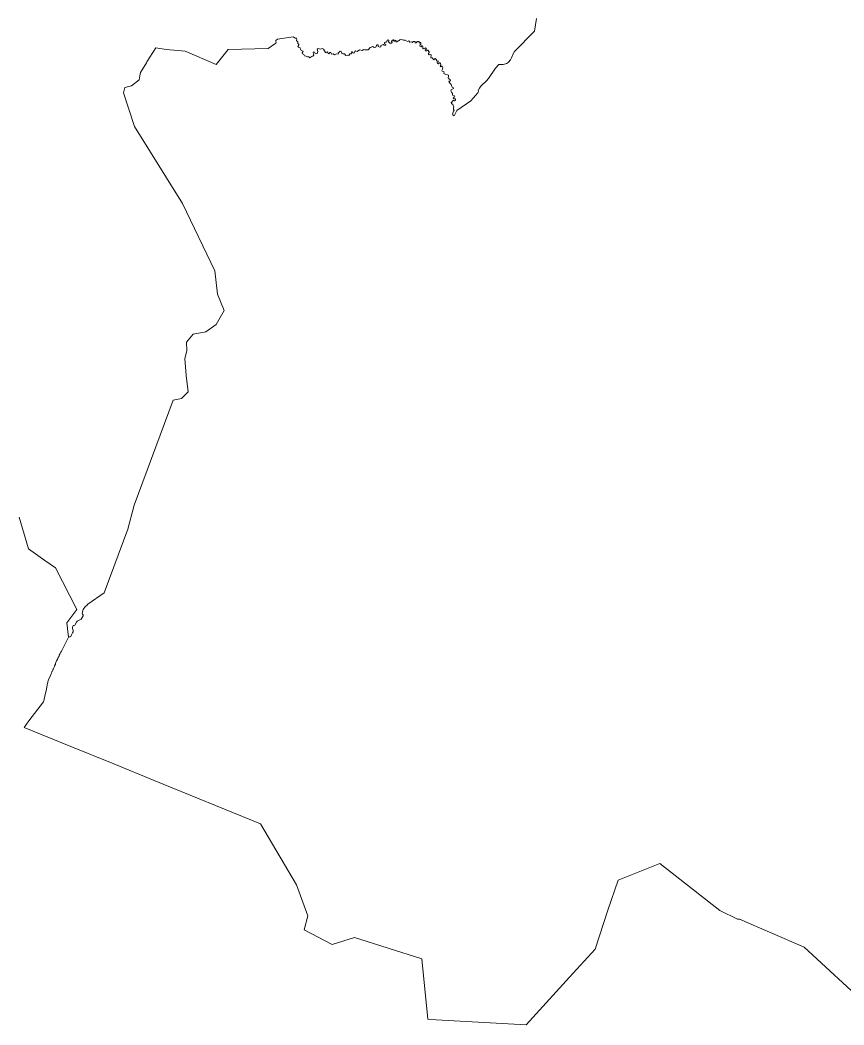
# Model space of a CAD drawing. Extents: x 369010 to 739155, y 6377141 to 6616555.
# Drawn here: x 593540 to 605655, y 6419249 to 6434017 of the extents above; entities that cross this region are included whole.
import ezdxf

# ---------------------------------------------------------------- set-up
doc = ezdxf.new("R2010")
doc.units = 0
doc.header["$LTSCALE"] = 40
doc.layers.add('1', color=7, linetype='Continuous', lineweight=13)

msp = doc.modelspace()

# ---------------------------------------------------------------- linework, layer by layer
at = {"layer": '1'}
for points in [[(601132.54, 6434042.26), (601105.23, 6433855.24), (600811.79, 6433557.66), (600790.61, 6433522.24), (600766.94, 6433463.32), (600753.87, 6433431.55), (600722.92, 6433396.79), (600696.77, 6433378.09), (600644.97, 6433364.52), (600600.78, 6433365.68), (600580.92, 6433362.53), (600531.93, 6433308.58), (600428.82, 6433161.28), (600399.52, 6433126.52), (600319.75, 6433048.9), (600296.08, 6433018.45), (600278.04, 6432983.53), (600279.37, 6432966.81), (600269.44, 6432950.09), (600166.99, 6432830.1), (599962.26, 6432687.27), (599923.7, 6432612.14), (599904.5, 6432622.56), (599899.54, 6432636.96), (599913.11, 6432678.5), (599921.22, 6432689.76), (599912.61, 6432703.33), (599913.11, 6432726.33), (599918.07, 6432743.21), (599905.66, 6432774.83), (599882.66, 6432790.38), (599881.5, 6432801.64), (599906.98, 6432836.39), (599916.25, 6432837.55), (599929.33, 6432830.77), (599943.56, 6432839.54), (599944.88, 6432854.93), (599936.77, 6432862.38), (599914.43, 6432861.88), (599910.63, 6432871.81), (599915.09, 6432882.9), (599926.84, 6432883.56), (599934.29, 6432893.49), (599929.99, 6432905.91), (599904.5, 6432911.53), (599899.54, 6432918.32), (599901.36, 6432936.36), (599882.16, 6432959.36), (599875.87, 6432978.06), (599880.83, 6432994.12), (599911.95, 6433010.34), (599912.61, 6433022.75), (599896.39, 6433029.54), (599888.94, 6433041.95), (599880.83, 6433069.92), (599864.95, 6433087.96), (599848.89, 6433104.68)], [(600296.08, 6433018.45), (600319.75, 6433048.9), (600399.52, 6433126.52), (600428.82, 6433161.28), (600531.93, 6433308.58), (600580.92, 6433362.53), (600600.78, 6433365.68), (600644.97, 6433364.52), (600696.77, 6433378.09), (600722.92, 6433396.79), (600753.87, 6433431.55), (600766.94, 6433463.32), (600790.61, 6433522.24), (600811.79, 6433557.66), (601105.23, 6433855.24), (601132.54, 6434042.26)], [(597922.26, 6433597.55), (597907.03, 6433589.93), (597919.78, 6433554.68), (597908.36, 6433525.72), (597890.15, 6433523.07), (597880.06, 6433527.54), (597867.97, 6433544.58), (597856.72, 6433548.89), (597847.78, 6433536.97), (597854.73, 6433518.1), (597857.88, 6433501.72), (597842.82, 6433487.82), (597822.63, 6433484.67), (597814.52, 6433467.63), (597801.28, 6433465.14), (597785.39, 6433477.72), (597767.18, 6433477.72), (597748.32, 6433487.82), (597721.17, 6433493.44), (597711.74, 6433511.82), (597695.35, 6433523.07), (597690.22, 6433536.97), (597700.98, 6433554.68), (597699.16, 6433560.31), (597674.5, 6433572.89), (597664.4, 6433590.6), (597658.12, 6433608.3), (597650.01, 6433614.59), (597632.3, 6433619.56), (597624.68, 6433628.33), (597627, 6433638.43), (597640.74, 6433653.65), (597637.1, 6433665.57), (597623.19, 6433671.2), (597623.19, 6433699.66), (597616.91, 6433709.76), (597603.67, 6433714.72), (597603, 6433723), (597609.95, 6433729.95), (597603.67, 6433750.14), (597585.29, 6433753.29), (597555.67, 6433770.17), (597323.47, 6433737.4), (597301.29, 6433719.85), (597299.47, 6433706.61), (597307.08, 6433687.58), (597300.13, 6433676.99), (597186.59, 6433600.69), (596601.04, 6433586.79), (596422.13, 6433366.17), (595968.82, 6433558.98), (595687.79, 6433587.12), (595538.18, 6433610.46), (595404.78, 6433402.91), (595399.15, 6433391), (595312.92, 6433247.84), (595300.18, 6433198.85), (595292.9, 6433140.26), (595178.53, 6433049.89), (595080.56, 6433024.74), (595058.88, 6432949.93), (595220.08, 6432452.26), (595927.61, 6431321.7), (596405.42, 6430331.32), (596442.82, 6429990.88), (596539.31, 6429747.26), (596424.45, 6429541.71), (596271.69, 6429436.11), (596083.84, 6429402.19), (595985.04, 6429283.68), (595991.16, 6429155.75), (595961.87, 6429042.38), (595983.38, 6428793.46), (596009.37, 6428553.32), (595912.71, 6428457.82), (595791.4, 6428432.17), (595219.75, 6426887.35), (595126.24, 6426536.65), (594778.68, 6425600.39), (594537.54, 6425435.22), (594514.53, 6425408.9), (594499.47, 6425403.61), (594465.71, 6425352.63), (594452.63, 6425301.82), (594457.43, 6425286.27), (594469.35, 6425276.17), (594468.69, 6425261.11), (594437.08, 6425212.62), (594420.86, 6425202.52), (594398.68, 6425192.92), (594380.14, 6425182.83), (594367.57, 6425167.27), (594346.05, 6425124.73), (594331.15, 6425118.78), (594316.76, 6425109.18), (594309.64, 6425088.32), (594308.98, 6425073.26), (594319.73, 6425046.95), (594321.56, 6425028.41), (594310.3, 6425012.19)], [(595178.53, 6433049.89), (595292.9, 6433140.26), (595300.18, 6433198.85), (595312.92, 6433247.84), (595399.15, 6433391), (595404.78, 6433402.91), (595538.18, 6433610.46), (595687.79, 6433587.12), (595968.82, 6433558.98), (596422.13, 6433366.17), (596601.04, 6433586.79), (597186.59, 6433600.69), (597300.13, 6433676.99), (597307.08, 6433687.58), (597299.47, 6433706.61), (597301.29, 6433719.85), (597323.47, 6433737.4), (597555.67, 6433770.17), (597585.29, 6433753.29), (597603.67, 6433750.14), (597609.95, 6433729.95), (597603, 6433723), (597603.67, 6433714.72), (597616.91, 6433709.76), (597623.19, 6433699.66), (597623.19, 6433671.2), (597637.1, 6433665.57), (597640.74, 6433653.65), (597627, 6433638.43), (597624.68, 6433628.33), (597632.3, 6433619.56), (597650.01, 6433614.59), (597658.12, 6433608.3), (597664.4, 6433590.6), (597674.5, 6433572.89), (597699.16, 6433560.31), (597700.98, 6433554.68), (597690.22, 6433536.97), (597695.35, 6433523.07), (597711.74, 6433511.82), (597721.17, 6433493.44), (597748.32, 6433487.82), (597767.18, 6433477.72), (597785.39, 6433477.72), (597801.28, 6433465.14), (597814.52, 6433467.63), (597822.63, 6433484.67), (597842.82, 6433487.82), (597857.88, 6433501.72), (597854.73, 6433518.1), (597847.78, 6433536.97), (597856.72, 6433548.89), (597867.97, 6433544.58), (597880.06, 6433527.54), (597890.15, 6433523.07), (597908.36, 6433525.72), (597919.78, 6433554.68), (597907.03, 6433589.93), (597922.26, 6433597.55), (597937.98, 6433593.74), (597959.17, 6433589.27), (597981.84, 6433601.85), (598000.71, 6433588.11), (598031, 6433539.45), (598040.43, 6433535.65), (598048.04, 6433544.58), (598057.48, 6433550.87), (598066.25, 6433542.1), (598068.23, 6433524.39), (598081.48, 6433522.41), (598094.05, 6433538.96), (598107.79, 6433538.96), (598116.07, 6433531.34), (598119.87, 6433518.1), (598143.21, 6433520.59), (598164.56, 6433508.67), (598194.85, 6433521.25), (598215.7, 6433514.96), (598222.65, 6433527.54), (598218.84, 6433541.44), (598232.75, 6433543.92), (598248.47, 6433560.31), (598264.85, 6433551.54), (598270.15, 6433526.21), (598284.05, 6433519.92), (598312.35, 6433522.41), (598329.4, 6433498.57), (598352.07, 6433503.54), (598372.27, 6433497.25), (598388.65, 6433522.41), (598411.32, 6433523.07), (598416.46, 6433532.01), (598413.97, 6433548.39), (598418.28, 6433557.16), (598430.36, 6433549.55), (598431.52, 6433536.97), (598443.6, 6433531.34), (598458, 6433538.3), (598463.13, 6433557.83), (598473.06, 6433563.45)], [(599256.39, 6433712.24), (599238.68, 6433705.29), (599203.1, 6433721.01), (599179.1, 6433721.67), (599162.05, 6433727.96), (599138.71, 6433730.45), (599123.65, 6433726.8), (599116.7, 6433716.71), (599098.5, 6433714.72), (599078.8, 6433696.52), (599065.07, 6433695.86), (599063.74, 6433703.97), (599069.37, 6433714.06), (599066.22, 6433721.01), (599056.13, 6433719.19), (599046.03, 6433707.77), (599037.92, 6433709.1), (599036.6, 6433725.48), (599028.49, 6433729.29), (599017.73, 6433714.06), (599005.81, 6433715.39), (599000.68, 6433702.81), (599009.62, 6433690.23), (599000.68, 6433676.33), (598978.01, 6433679.47), (598966.76, 6433690.23), (598956, 6433697.18), (598962.95, 6433710.92), (598962.95, 6433723.66), (598952.85, 6433728.63), (598940.28, 6433721.67), (598934.81, 6433700.32), (598924.22, 6433692.71), (598911.48, 6433695.19), (598900.22, 6433687.08), (598897.08, 6433668.71), (598919.09, 6433658.62), (598912.14, 6433646.04), (598893.27, 6433649.18), (598878.71, 6433659.28), (598846.6, 6433642.23), (598842.79, 6433625.85), (598828.39, 6433620.22), (598806.88, 6433627.17), (598808.2, 6433654.81), (598792.98, 6433656.13), (598781.72, 6433644.71), (598769.64, 6433620.22), (598748.29, 6433615.09), (598735.71, 6433619.56), (598728.76, 6433627.17), (598690.36, 6433613.27), (598660.74, 6433581.82), (598609.6, 6433580.5), (598591.39, 6433585.46), (598574.68, 6433572.22), (598532.31, 6433579.18), (598497.06, 6433557.16), (598473.06, 6433563.45), (598463.13, 6433557.83), (598458, 6433538.3), (598443.6, 6433531.34), (598431.52, 6433536.97), (598430.36, 6433549.55), (598418.28, 6433557.16), (598413.97, 6433548.39), (598416.46, 6433532.01), (598411.32, 6433523.07), (598388.65, 6433522.41), (598372.27, 6433497.25), (598352.07, 6433503.54), (598329.4, 6433498.57), (598312.35, 6433522.41), (598284.05, 6433519.92), (598270.15, 6433526.21), (598264.85, 6433551.54), (598248.47, 6433560.31), (598232.75, 6433543.92), (598218.84, 6433541.44), (598222.65, 6433527.54), (598215.7, 6433514.96), (598194.85, 6433521.25), (598164.56, 6433508.67), (598143.21, 6433520.59), (598119.87, 6433518.1), (598116.07, 6433531.34), (598107.79, 6433538.96), (598094.05, 6433538.96), (598081.48, 6433522.41), (598068.23, 6433524.39), (598066.25, 6433542.1), (598057.48, 6433550.87), (598048.04, 6433544.58), (598040.43, 6433535.65), (598031, 6433539.45), (598000.71, 6433588.11), (597981.84, 6433601.85), (597959.17, 6433589.27), (597937.98, 6433593.74), (597922.26, 6433597.55)], [(598473.06, 6433563.45), (598497.06, 6433557.16), (598532.31, 6433579.18), (598574.68, 6433572.22), (598591.39, 6433585.46), (598609.6, 6433580.5), (598660.74, 6433581.82), (598690.36, 6433613.27), (598728.76, 6433627.17), (598735.71, 6433619.56), (598748.29, 6433615.09), (598769.64, 6433620.22), (598781.72, 6433644.71), (598792.98, 6433656.13), (598808.2, 6433654.81), (598806.88, 6433627.17), (598828.39, 6433620.22), (598842.79, 6433625.85), (598846.6, 6433642.23), (598878.71, 6433659.28), (598893.27, 6433649.18), (598912.14, 6433646.04), (598919.09, 6433658.62), (598897.08, 6433668.71), (598900.22, 6433687.08), (598911.48, 6433695.19), (598924.22, 6433692.71), (598934.81, 6433700.32), (598940.28, 6433721.67), (598952.85, 6433728.63), (598962.95, 6433723.66), (598962.95, 6433710.92), (598956, 6433697.18), (598966.76, 6433690.23), (598978.01, 6433679.47), (599000.68, 6433676.33), (599009.62, 6433690.23), (599000.68, 6433702.81), (599005.81, 6433715.39), (599017.73, 6433714.06), (599028.49, 6433729.29), (599036.6, 6433725.48), (599037.92, 6433709.1), (599046.03, 6433707.77), (599056.13, 6433719.19), (599066.22, 6433721.01), (599069.37, 6433714.06), (599063.74, 6433703.97), (599065.07, 6433695.86), (599078.8, 6433696.52), (599098.5, 6433714.72), (599116.7, 6433716.71), (599123.65, 6433726.8), (599138.71, 6433730.45), (599162.05, 6433727.96), (599179.1, 6433721.67), (599203.1, 6433721.01), (599238.68, 6433705.29), (599256.39, 6433712.24), (599272.11, 6433693.37), (599292.3, 6433697.18), (599309.18, 6433688.9), (599319.94, 6433702.81), (599330.04, 6433700.82), (599343.28, 6433703.97), (599348.41, 6433696.52), (599347.75, 6433682.62), (599359, 6433678.81), (599367.28, 6433681.29), (599369.1, 6433694.04), (599375.39, 6433699.66), (599384.32, 6433695.86), (599390.61, 6433700.82), (599401.87, 6433704.63), (599408.82, 6433696.52), (599410.14, 6433683.28), (599418.25, 6433679.47), (599425.2, 6433687.58), (599435.3, 6433687.08), (599435.3, 6433675.66), (599434.14, 6433662.42), (599421.4, 6433651.67), (599419.57, 6433641.57), (599425.86, 6433629.65), (599436.62, 6433626.51), (599446.72, 6433639.75), (599455.49, 6433637.93), (599461.12, 6433624.03), (599460.62, 6433598.21), (599467.41, 6433593.08), (599477.5, 6433599.37), (599492.07, 6433595.06), (599503.98, 6433608.8), (599512.26, 6433606.32), (599515.4, 6433596.22), (599510.93, 6433583.64), (599497.03, 6433573.55), (599503.98, 6433563.45), (599519.21, 6433564.78), (599526.16, 6433574.21)], [(599848.89, 6433104.68), (599844.59, 6433119.74), (599853.86, 6433121.56), (599866.27, 6433120.89), (599871.24, 6433128.34), (599868.75, 6433135.13), (599858.16, 6433146.38), (599854.52, 6433155.15), (599840.78, 6433156.31), (599833.33, 6433168.73), (599842.11, 6433191.07), (599840.12, 6433207.29), (599823.4, 6433214.74), (599799.74, 6433215.89), (599771.77, 6433233.44), (599771.77, 6433240.89), (599776.73, 6433253.3), (599773.75, 6433263.23), (599746.28, 6433268.19), (599740.16, 6433278.12), (599750.75, 6433295.5), (599755.05, 6433322.15), (599747.6, 6433341.51), (599737.01, 6433338.37), (599725.92, 6433332.74), (599717.81, 6433343.99), (599725.92, 6433358.89), (599723.94, 6433379.41), (599714.01, 6433390.5), (599701.59, 6433391.16), (599695.47, 6433374.45), (599686.37, 6433374.45), (599676.44, 6433381.89), (599675.94, 6433401.09), (599687.69, 6433404.9), (599687.69, 6433414.83), (599682.06, 6433418.47), (599668.99, 6433415.33), (599662.2, 6433422.28), (599662.87, 6433434.69), (599645.98, 6433452.07), (599632.41, 6433448.92), (599625.46, 6433434.69), (599613.71, 6433436.51), (599610.57, 6433452.07), (599598.82, 6433451.41), (599598.15, 6433468.29), (599582.1, 6433464.48), (599581.44, 6433474.41), (599585.08, 6433493.11), (599583.42, 6433508.67), (599573.33, 6433513.64), (599558.27, 6433509.17), (599546.35, 6433518.1), (599545.69, 6433527.54), (599554.46, 6433538.96), (599553.8, 6433548.89), (599536.75, 6433574.87), (599526.16, 6433574.21), (599519.21, 6433564.78), (599503.98, 6433563.45), (599497.03, 6433573.55), (599510.93, 6433583.64), (599515.4, 6433596.22), (599512.26, 6433606.32), (599503.98, 6433608.8), (599492.07, 6433595.06), (599477.5, 6433599.37), (599467.41, 6433593.08), (599460.62, 6433598.21), (599461.12, 6433624.03), (599455.49, 6433637.93), (599446.72, 6433639.75), (599436.62, 6433626.51), (599425.86, 6433629.65), (599419.57, 6433641.57), (599421.4, 6433651.67), (599434.14, 6433662.42), (599435.3, 6433675.66), (599435.3, 6433687.08), (599425.2, 6433687.58), (599418.25, 6433679.47), (599410.14, 6433683.28), (599408.82, 6433696.52), (599401.87, 6433704.63), (599390.61, 6433700.82), (599384.32, 6433695.86), (599375.39, 6433699.66), (599369.1, 6433694.04), (599367.28, 6433681.29), (599359, 6433678.81), (599347.75, 6433682.62), (599348.41, 6433696.52), (599343.28, 6433703.97), (599330.04, 6433700.82), (599319.94, 6433702.81), (599309.18, 6433688.9), (599292.3, 6433697.18), (599272.11, 6433693.37), (599256.39, 6433712.24)], [(599526.16, 6433574.21), (599536.75, 6433574.87), (599553.8, 6433548.89), (599554.46, 6433538.96), (599545.69, 6433527.54), (599546.35, 6433518.1), (599558.27, 6433509.17), (599573.33, 6433513.64), (599583.42, 6433508.67), (599585.08, 6433493.11), (599581.44, 6433474.41), (599582.1, 6433464.48), (599598.15, 6433468.29), (599598.82, 6433451.41), (599610.57, 6433452.07), (599613.71, 6433436.51), (599625.46, 6433434.69), (599632.41, 6433448.92), (599645.98, 6433452.07), (599662.87, 6433434.69), (599662.2, 6433422.28), (599668.99, 6433415.33), (599682.06, 6433418.47), (599687.69, 6433414.83), (599687.69, 6433404.9), (599675.94, 6433401.09), (599676.44, 6433381.89), (599686.37, 6433374.45), (599695.47, 6433374.45), (599701.59, 6433391.16), (599714.01, 6433390.5), (599723.94, 6433379.41), (599725.92, 6433358.89), (599717.81, 6433343.99), (599725.92, 6433332.74), (599737.01, 6433338.37), (599747.6, 6433341.51), (599755.05, 6433322.15), (599750.75, 6433295.5), (599740.16, 6433278.12), (599746.28, 6433268.19), (599773.75, 6433263.23), (599776.73, 6433253.3), (599771.77, 6433240.89), (599771.77, 6433233.44), (599799.74, 6433215.89), (599823.4, 6433214.74), (599840.12, 6433207.29), (599842.11, 6433191.07), (599833.33, 6433168.73), (599840.78, 6433156.31), (599854.52, 6433155.15), (599858.16, 6433146.38), (599868.75, 6433135.13), (599871.24, 6433128.34), (599866.27, 6433120.89), (599853.86, 6433121.56), (599844.59, 6433119.74), (599848.89, 6433104.68), (599864.95, 6433087.96), (599880.83, 6433069.92), (599888.94, 6433041.95), (599896.39, 6433029.54), (599912.61, 6433022.75), (599911.95, 6433010.34), (599880.83, 6432994.12), (599875.87, 6432978.06), (599882.16, 6432959.36), (599901.36, 6432936.36), (599899.54, 6432918.32), (599904.5, 6432911.53), (599929.99, 6432905.91), (599934.29, 6432893.49), (599926.84, 6432883.56), (599915.09, 6432882.9), (599910.63, 6432871.81), (599914.43, 6432861.88), (599936.77, 6432862.38), (599944.88, 6432854.93), (599943.56, 6432839.54), (599929.33, 6432830.77), (599916.25, 6432837.55), (599906.98, 6432836.39), (599881.5, 6432801.64), (599882.66, 6432790.38), (599905.66, 6432774.83), (599918.07, 6432743.21), (599913.11, 6432726.33), (599912.61, 6432703.33), (599921.22, 6432689.76), (599913.11, 6432678.5), (599899.54, 6432636.96), (599904.5, 6432622.56), (599923.7, 6432612.14), (599962.26, 6432687.27), (600166.99, 6432830.1), (600269.44, 6432950.09), (600279.37, 6432966.81), (600278.04, 6432983.53), (600296.08, 6433018.45)], [(593524.49, 6426713.08), (593661.86, 6426245.36), (593902, 6426076.88), (594062.87, 6425964.5), (594376.01, 6425354.79), (594229.2, 6425157.34), (594249.89, 6424946.32), (594265.28, 6424953.11), (594276.04, 6424950.62), (594286.3, 6424957.91), (594294.08, 6424979.92), (594310.3, 6425012.19), (594321.56, 6425028.41), (594319.73, 6425046.95), (594308.98, 6425073.26), (594309.64, 6425088.32), (594316.76, 6425109.18), (594331.15, 6425118.78), (594346.05, 6425124.73), (594367.57, 6425167.27), (594380.14, 6425182.83), (594398.68, 6425192.92), (594420.86, 6425202.52), (594437.08, 6425212.62), (594468.69, 6425261.11), (594469.35, 6425276.17), (594457.43, 6425286.27), (594452.63, 6425301.82), (594465.71, 6425352.63), (594499.47, 6425403.61), (594514.53, 6425408.9), (594537.54, 6425435.22), (594778.68, 6425600.39), (595126.24, 6426536.65), (595219.75, 6426887.35), (595791.4, 6428432.17), (595912.71, 6428457.82), (596009.37, 6428553.32), (595983.38, 6428793.46), (595961.87, 6429042.38), (595991.16, 6429155.75), (595985.04, 6429283.68), (596083.84, 6429402.19), (596271.69, 6429436.11), (596424.45, 6429541.71), (596539.31, 6429747.26), (596442.82, 6429990.88), (596405.42, 6430331.32), (595927.61, 6431321.7), (595220.08, 6432452.26), (595058.88, 6432949.93), (595080.56, 6433024.74), (595178.53, 6433049.89)], [(594310.3, 6425012.19), (594294.08, 6424979.92), (594286.3, 6424957.91), (594276.04, 6424950.62), (594265.28, 6424953.11), (594249.89, 6424946.32), (594240.95, 6424928.61), (594148.11, 6424742.75), (594142.65, 6424735.3), (594141.82, 6424733.65), (594141.32, 6424729.18), (594140.99, 6424727.69), (594140.49, 6424726.53), (594136.03, 6424718.75), (594128.58, 6424707.17), (594126.26, 6424703.2), (594126.26, 6424702.53), (594126.26, 6424701.87), (594127.09, 6424699.89), (594127.09, 6424699.06), (594127.09, 6424698.4), (594125.43, 6424696.24), (594121.46, 6424692.27), (594120.14, 6424690.62), (594117.32, 6424686.81), (594116.66, 6424685.49), (594115.5, 6424682.34), (594115.01, 6424680.19), (594114.01, 6424674.89), (594113.52, 6424670.76), (594113.35, 6424669.93), (594112.69, 6424669.27), (594109.71, 6424666.79), (594109.21, 6424665.63), (594109.21, 6424663.81), (594109.71, 6424661.49), (594109.71, 6424660.33), (594109.38, 6424659.5), (594107.06, 6424657.35), (594105.41, 6424656.03), (594102.59, 6424654.87), (594101.77, 6424654.21), (594098.62, 6424643.61), (594097.3, 6424640.3), (594092.33, 6424628.55), (594088.36, 6424620.77), (594084.88, 6424614.65), (594075.12, 6424597.77), (594072.64, 6424592.14), (594062.54, 6424562.68), (594058.57, 6424552.09), (594046.32, 6424525.94), (594045.66, 6424523.46), (594045.66, 6424518.66), (594044.01, 6424515.02), (594033.74, 6424494.99), (594032.75, 6424488.54), (594029.44, 6424484.57), (594028.28, 6424480.43), (594026.79, 6424476.62), (594023.98, 6424472.48), (594021.66, 6424469.01), (594017.19, 6424455.77), (594012.23, 6424446.5), (594010.41, 6424442.69), (594008.42, 6424437.4), (594001.31, 6424417.87), (593998.49, 6424410.92), (593982.11, 6424373.51), (593957.28, 6424318.56), (593953.31, 6424307.81), (593949.83, 6424296.72), (593946.19, 6424282.15), (593944.54, 6424269.08), (593940.23, 6424248.06), (593926.99, 6424185.17), (593905.31, 6424081.4), (593895.22, 6424034.89), (593888.43, 6424006.92), (593885.45, 6423999.47), (593665.99, 6423719.11), (593598.3, 6423621.96), (594285.64, 6423342.42), (594920.68, 6423084.57), (595514.01, 6422842.43), (597076.7, 6422205.41), (597604.16, 6421308.21), (597773.47, 6420853.41), (597716.04, 6420648.02), (598130.46, 6420429.06), (598459.82, 6420531.34), (599446.39, 6420218.87), (599538.41, 6419332.09), (599660.55, 6419324.81), (600188.84, 6419294.19), (600981.11, 6419249.01), (601620.61, 6419949.92), (601995.48, 6420360.54), (602184.48, 6420937.32), (602334.76, 6421377.89)], [(602334.76, 6421377.89), (602776, 6421553.49), (602948.45, 6421621.02), (603832.41, 6420929.37), (604088.28, 6420802.1), (604119.56, 6420805.25), (605071.37, 6420391.65), (606017.39, 6419520.77)]]:
    msp.add_lwpolyline(points, dxfattribs=at)

doc.saveas('drawing.dxf')
